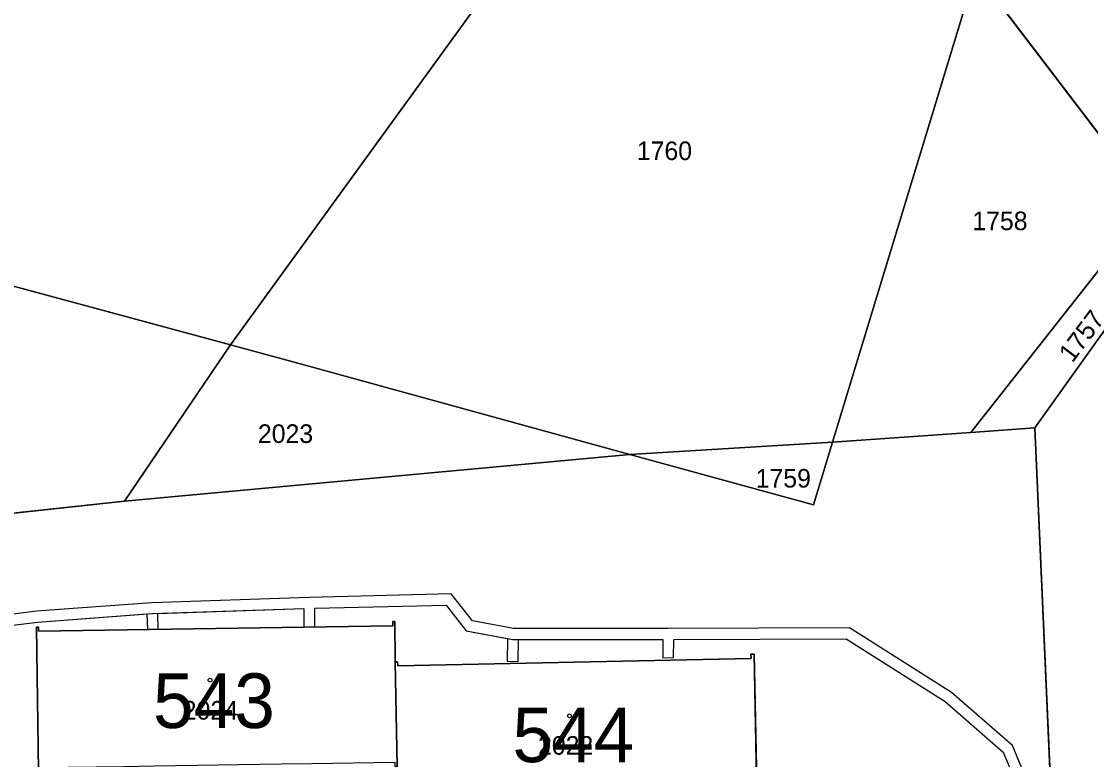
# Model space of a CAD drawing. Extents: x -689422 to -685210, y -987725 to -982160.
# Drawn here: x -687241.5 to -687143.6, y -984950.2 to -984882.7 of the extents above; entities that cross this region are included whole.
import ezdxf

# ---------------------------------------------------------------- set-up
doc = ezdxf.new("R2010")
doc.units = 0
for name, color, linetype in [('KN_Budovy', 7, 'Continuous'), ('KN_Budovy_cisla_domovni', 7, 'Continuous'), ('KN_Hranice_parcel', 7, 'Continuous'), ('KN_Parcelni cisla', 7, 'Continuous'), ('KN_Polygon parcely', 7, 'Continuous'), ('KN_POZEMKY_ORNA PUDA', 7, 'Continuous'), ('KN_POZEMKY_OSTATNI PLOCHA', 7, 'Continuous'), ('KN_POZEMKY_TTP', 7, 'Continuous'), ('KN_POZEMKY_ZASTAVENA PLOCHA', 7, 'Continuous'), ('KN_VYUZITI_17_ostatni plocha_ostatni komunikace', 7, 'Continuous'), ('KN_VYUZITI_26_ostatni plocha_jina plocha', 7, 'Continuous'), ('KN_Věcná břemena k části', 7, 'Continuous'), ('KN_Značky budov', 7, 'Continuous')]:
    doc.layers.add(name, color=color, linetype=linetype)

msp = doc.modelspace()

# ---------------------------------------------------------------- linework, layer by layer
at = {"layer": 'KN_Budovy'}
for points in [[(-687207.28, -984941.26), (-687207.28, -984941.1), (-687207.31, -984937.58), (-687207.5, -984937.58), (-687207.5, -984937.95), (-687239.91, -984938.44), (-687239.92, -984938.08), (-687240.11, -984938.09), (-687239.92, -984951.29), (-687239.71, -984951.29), (-687239.72, -984950.93), (-687232.12, -984950.82), (-687229.31, -984950.77), (-687217.7, -984950.6), (-687214.91, -984950.55), (-687207.31, -984950.43), (-687207.3, -984950.79), (-687207.09, -984950.79)], [(-687174.4, -984953.84), (-687174.16, -984953.83), (-687174.16, -984953.6), (-687174.42, -984940.57), (-687174.71, -984940.57), (-687174.7, -984940.95), (-687207.03, -984941.62), (-687207.05, -984941.27), (-687207.28, -984941.26), (-687207.09, -984950.79), (-687207, -984953.91), (-687206.98, -984954.35), (-687206.98, -984954.54), (-687206.78, -984954.55), (-687206.79, -984954.15), (-687174.4, -984953.48)]]:
    msp.add_lwpolyline(points, close=True, dxfattribs=at)
at = {"layer": 'KN_Hranice_parcel'}
for p, q in [((-687184.26, -984859.79), (-687222.34, -984912.28)), ((-687154.16, -984878.18), (-687167.25, -984921.18)), ((-687154.16, -984878.18), (-687138.05, -984899.31)), ((-687222.34, -984912.28), (-687277.04, -984897.5)), ((-687138.05, -984899.31), (-687154.57, -984920.28)), ((-687142.47, -984911.12), (-687148.73, -984919.87)), ((-687222.34, -984912.28), (-687232.04, -984926.56)), ((-687154.57, -984920.28), (-687167.25, -984921.18)), ((-687154.57, -984920.28), (-687148.73, -984919.87)), ((-687167.25, -984921.18), (-687185.81, -984922.29)), ((-687185.81, -984922.29), (-687232.04, -984926.56)), ((-687207.28, -984941.26), (-687207.09, -984950.79))]:
    msp.add_line(p, q, dxfattribs=at)
for points in [[(-687222.34, -984912.28), (-687215.18, -984914.22), (-687185.81, -984922.29)], [(-687148.73, -984919.87), (-687143.89, -985028.73), (-687163.32, -985029.94), (-687162.57, -985065.19)], [(-687167.25, -984921.18), (-687169, -984926.91), (-687185.81, -984922.29)], [(-687232.04, -984926.56), (-687261.03, -984929.69), (-687324.15, -985007.79), (-687343.94, -984995.79)], [(-687239.92, -984951.29), (-687240.11, -984938.09), (-687239.92, -984938.08), (-687239.91, -984938.44), (-687207.5, -984937.95), (-687207.5, -984937.58), (-687207.31, -984937.58), (-687207.28, -984941.1), (-687207.28, -984941.26)], [(-687207.28, -984941.26), (-687207.05, -984941.27), (-687207.03, -984941.62), (-687174.7, -984940.95), (-687174.71, -984940.57), (-687174.42, -984940.57), (-687174.16, -984953.6)]]:
    msp.add_lwpolyline(points, dxfattribs=at)
at = {"layer": 'KN_Polygon parcely'}
for points in [[(-687175.42, -984847.68), (-687176.85, -984849.32), (-687166.93, -984862.09), (-687151.54, -984869.58), (-687154.16, -984878.18), (-687138.05, -984899.31), (-687121.52, -984879.68), (-687110.45, -984866.53), (-687151.57, -984818.59), (-687170.96, -984798.29), (-687190.72, -984776.26), (-687214.03, -984808.54), (-687179.26, -984848.73)], [(-687250.46, -984863.05), (-687264.07, -984880.64), (-687265.28, -984880.03), (-687277.04, -984897.5), (-687222.34, -984912.28), (-687184.26, -984859.79), (-687236.46, -984844.2)], [(-687185.81, -984922.29), (-687167.25, -984921.18), (-687154.16, -984878.18), (-687164.16, -984865.66), (-687184.26, -984859.79), (-687222.34, -984912.28), (-687215.18, -984914.22)], [(-687167.25, -984921.18), (-687154.57, -984920.28), (-687138.05, -984899.31), (-687154.16, -984878.18)], [(-687148.73, -984919.87), (-687142.47, -984911.12), (-687136.57, -984902.88), (-687121.76, -984881.07), (-687121.52, -984879.68), (-687138.05, -984899.31), (-687154.57, -984920.28)], [(-687312.53, -984949.43), (-687325.91, -984968.88), (-687337.06, -984985.6), (-687343.94, -984995.79), (-687324.15, -985007.79), (-687261.03, -984929.69), (-687232.04, -984926.56), (-687222.34, -984912.28), (-687277.04, -984897.5), (-687280.36, -984902.43), (-687299.21, -984930.04)], [(-687161.13, -985030.64), (-687141.46, -985030.23), (-687143.35, -984991.35), (-687142.57, -984967.37), (-687142.81, -984964.36), (-687134.89, -984964.2), (-687134.89, -984961.86), (-687115.9, -984961.81), (-687112.89, -984962.18), (-687091.17, -984963.32), (-687090.07, -984963.3), (-687142.47, -984911.12), (-687148.73, -984919.87), (-687143.89, -985028.73), (-687163.32, -985029.94), (-687162.57, -985065.19), (-687161.67, -985065.11)], [(-687222.34, -984912.28), (-687232.04, -984926.56), (-687185.81, -984922.29), (-687215.18, -984914.22)], [(-687167.25, -984921.18), (-687185.81, -984922.29), (-687169, -984926.91)], [(-687207.09, -984950.79), (-687207.28, -984941.26), (-687207.28, -984941.1), (-687207.31, -984937.58), (-687207.5, -984937.58), (-687207.5, -984937.95), (-687239.91, -984938.44), (-687239.92, -984938.08), (-687240.11, -984938.09), (-687239.92, -984951.29), (-687239.71, -984951.29), (-687239.72, -984950.93), (-687232.12, -984950.82), (-687229.31, -984950.77), (-687217.7, -984950.6), (-687214.91, -984950.55), (-687207.31, -984950.43), (-687207.3, -984950.79)], [(-687206.79, -984954.15), (-687174.4, -984953.48), (-687174.4, -984953.84), (-687174.16, -984953.83), (-687174.16, -984953.6), (-687174.42, -984940.57), (-687174.71, -984940.57), (-687174.7, -984940.95), (-687207.03, -984941.62), (-687207.05, -984941.27), (-687207.28, -984941.26), (-687207.09, -984950.79), (-687207, -984953.91), (-687206.98, -984954.35), (-687206.98, -984954.54), (-687206.78, -984954.55)]]:
    msp.add_lwpolyline(points, close=True, dxfattribs=at)
for points in [[(-687163.19, -985085.88), (-687163.64, -985065.29), (-687162.57, -985065.19), (-687163.32, -985029.94), (-687143.89, -985028.73), (-687148.73, -984919.87), (-687154.57, -984920.28), (-687167.25, -984921.18), (-687169, -984926.91), (-687185.81, -984922.29), (-687232.04, -984926.56), (-687261.03, -984929.69)], [(-687265.69, -985017.76), (-687265.69, -985017.57), (-687265.33, -985017.57), (-687265.88, -984985.09), (-687266.24, -984985.09), (-687266.25, -984984.9), (-687262.66, -984984.7), (-687262.66, -984984.51), (-687262.3, -984984.51), (-687262.64, -984952.16), (-687263, -984952.16), (-687263, -984951.96), (-687249.82, -984951.82), (-687239.92, -984951.29), (-687240.11, -984938.09)], [(-687240.11, -984938.09), (-687239.92, -984938.08), (-687239.91, -984938.44), (-687207.5, -984937.95), (-687207.5, -984937.58), (-687207.31, -984937.58), (-687207.28, -984941.1), (-687207.28, -984941.26), (-687207.05, -984941.27), (-687207.03, -984941.62), (-687174.7, -984940.95), (-687174.71, -984940.57), (-687174.42, -984940.57), (-687174.16, -984953.6)]]:
    msp.add_lwpolyline(points, dxfattribs=at)
at = {"layer": 'KN_POZEMKY_ORNA PUDA'}
for p, q in [((-687184.26, -984859.79), (-687222.34, -984912.28)), ((-687222.34, -984912.28), (-687184.26, -984859.79)), ((-687154.16, -984878.18), (-687167.25, -984921.18)), ((-687167.25, -984921.18), (-687154.16, -984878.18)), ((-687154.16, -984878.18), (-687138.05, -984899.31)), ((-687222.34, -984912.28), (-687277.04, -984897.5)), ((-687277.04, -984897.5), (-687222.34, -984912.28)), ((-687138.05, -984899.31), (-687154.57, -984920.28)), ((-687232.04, -984926.56), (-687222.34, -984912.28)), ((-687222.34, -984912.28), (-687232.04, -984926.56)), ((-687222.34, -984912.28), (-687215.18, -984914.22)), ((-687215.18, -984914.22), (-687222.34, -984912.28)), ((-687215.18, -984914.22), (-687185.81, -984922.29)), ((-687185.81, -984922.29), (-687215.18, -984914.22)), ((-687154.57, -984920.28), (-687167.25, -984921.18)), ((-687167.25, -984921.18), (-687185.81, -984922.29)), ((-687185.81, -984922.29), (-687167.25, -984921.18)), ((-687167.25, -984921.18), (-687169, -984926.91)), ((-687185.81, -984922.29), (-687232.04, -984926.56)), ((-687169, -984926.91), (-687185.81, -984922.29)), ((-687232.04, -984926.56), (-687261.03, -984929.69))]:
    msp.add_line(p, q, dxfattribs=at)
at = {"layer": 'KN_POZEMKY_OSTATNI PLOCHA'}
for p, q in [((-687154.57, -984920.28), (-687138.05, -984899.31)), ((-687142.47, -984911.12), (-687148.73, -984919.87)), ((-687167.25, -984921.18), (-687154.57, -984920.28)), ((-687154.57, -984920.28), (-687148.73, -984919.87)), ((-687148.73, -984919.87), (-687154.57, -984920.28)), ((-687148.73, -984919.87), (-687143.89, -985028.73)), ((-687169, -984926.91), (-687167.25, -984921.18)), ((-687232.04, -984926.56), (-687185.81, -984922.29)), ((-687185.81, -984922.29), (-687169, -984926.91)), ((-687261.03, -984929.69), (-687232.04, -984926.56)), ((-687239.92, -984938.08), (-687240.11, -984938.09)), ((-687240.11, -984938.09), (-687239.92, -984951.29)), ((-687239.91, -984938.44), (-687239.92, -984938.08)), ((-687207.5, -984937.95), (-687239.91, -984938.44)), ((-687207.31, -984937.58), (-687207.5, -984937.58)), ((-687207.5, -984937.58), (-687207.5, -984937.95)), ((-687207.28, -984941.1), (-687207.31, -984937.58)), ((-687207.28, -984941.26), (-687207.28, -984941.1)), ((-687174.7, -984940.95), (-687207.03, -984941.62)), ((-687174.42, -984940.57), (-687174.71, -984940.57)), ((-687174.71, -984940.57), (-687174.7, -984940.95)), ((-687174.16, -984953.6), (-687174.42, -984940.57)), ((-687207.05, -984941.27), (-687207.28, -984941.26)), ((-687207.03, -984941.62), (-687207.05, -984941.27))]:
    msp.add_line(p, q, dxfattribs=at)
at = {"layer": 'KN_POZEMKY_TTP'}
for p, q in [((-687138.05, -984899.31), (-687154.16, -984878.18)), ((-687148.73, -984919.87), (-687142.47, -984911.12)), ((-687143.89, -985028.73), (-687148.73, -984919.87))]:
    msp.add_line(p, q, dxfattribs=at)
at = {"layer": 'KN_POZEMKY_ZASTAVENA PLOCHA'}
for p, q in [((-687240.11, -984938.09), (-687239.92, -984938.08)), ((-687239.92, -984951.29), (-687240.11, -984938.09)), ((-687239.92, -984938.08), (-687239.91, -984938.44)), ((-687239.91, -984938.44), (-687207.5, -984937.95)), ((-687207.5, -984937.95), (-687207.5, -984937.58)), ((-687207.5, -984937.58), (-687207.31, -984937.58)), ((-687207.31, -984937.58), (-687207.28, -984941.1)), ((-687207.28, -984941.1), (-687207.28, -984941.26)), ((-687207.03, -984941.62), (-687174.7, -984940.95)), ((-687174.7, -984940.95), (-687174.71, -984940.57)), ((-687174.71, -984940.57), (-687174.42, -984940.57)), ((-687174.42, -984940.57), (-687174.16, -984953.6)), ((-687207.28, -984941.26), (-687207.09, -984950.79)), ((-687207.09, -984950.79), (-687207.28, -984941.26)), ((-687207.28, -984941.26), (-687207.05, -984941.27)), ((-687207.05, -984941.27), (-687207.03, -984941.62))]:
    msp.add_line(p, q, dxfattribs=at)
at = {"layer": 'KN_VYUZITI_17_ostatni plocha_ostatni komunikace'}
for p, q in [((-687154.57, -984920.28), (-687138.05, -984899.31)), ((-687142.47, -984911.12), (-687148.73, -984919.87)), ((-687148.73, -984919.87), (-687154.57, -984920.28))]:
    msp.add_line(p, q, dxfattribs=at)
at = {"layer": 'KN_VYUZITI_26_ostatni plocha_jina plocha'}
for p, q in [((-687167.25, -984921.18), (-687154.57, -984920.28)), ((-687154.57, -984920.28), (-687148.73, -984919.87)), ((-687148.73, -984919.87), (-687143.89, -985028.73)), ((-687169, -984926.91), (-687167.25, -984921.18)), ((-687232.04, -984926.56), (-687185.81, -984922.29)), ((-687185.81, -984922.29), (-687169, -984926.91)), ((-687261.03, -984929.69), (-687232.04, -984926.56)), ((-687239.92, -984938.08), (-687240.11, -984938.09)), ((-687240.11, -984938.09), (-687239.92, -984951.29)), ((-687239.91, -984938.44), (-687239.92, -984938.08)), ((-687207.5, -984937.95), (-687239.91, -984938.44)), ((-687207.31, -984937.58), (-687207.5, -984937.58)), ((-687207.5, -984937.58), (-687207.5, -984937.95)), ((-687207.28, -984941.1), (-687207.31, -984937.58)), ((-687207.28, -984941.26), (-687207.28, -984941.1)), ((-687174.7, -984940.95), (-687207.03, -984941.62)), ((-687174.42, -984940.57), (-687174.71, -984940.57)), ((-687174.71, -984940.57), (-687174.7, -984940.95)), ((-687174.16, -984953.6), (-687174.42, -984940.57)), ((-687207.05, -984941.27), (-687207.28, -984941.26)), ((-687207.03, -984941.62), (-687207.05, -984941.27))]:
    msp.add_line(p, q, dxfattribs=at)
at = {"layer": 'KN_Věcná břemena k části'}
for points in [[(-687143.31, -984992.24), (-687145.55, -984991.29), (-687148.11, -984990.21), (-687149.52, -984988.99), (-687148.3, -984987.44), (-687147.48, -984977.79), (-687148.19, -984963.11), (-687148.9, -984953.42), (-687150.78, -984948.91), (-687156.34, -984944.07), (-687165.7, -984938.16), (-687182.28, -984938.2), (-687196.44, -984938.22), (-687200.21, -984937.51), (-687202.14, -984935.05), (-687215.14, -984935.36), (-687229.57, -984935.85), (-687240.1, -984936.62), (-687242.48, -984936.93)], [(-687143.31, -984992.24), (-687145.55, -984991.29), (-687148.11, -984990.21), (-687149.52, -984988.99), (-687148.3, -984987.44), (-687147.48, -984977.79), (-687148.9, -984953.42), (-687150.78, -984948.91), (-687156.34, -984944.07), (-687165.7, -984938.16), (-687182.28, -984938.2), (-687196.44, -984938.22), (-687200.21, -984937.51), (-687202.14, -984935.05), (-687215.14, -984935.36), (-687229.57, -984935.85), (-687240.1, -984936.62), (-687242.48, -984936.93)], [(-687242.26, -984937.91), (-687240, -984937.62), (-687230.01, -984936.88), (-687229.96, -984938.29), (-687228.97, -984938.27), (-687229.01, -984936.83), (-687215.63, -984936.38), (-687215.64, -984938.07), (-687214.64, -984938.06), (-687214.63, -984936.35), (-687202.62, -984936.07), (-687200.77, -984938.43), (-687196.99, -984939.13), (-687197.03, -984941.22), (-687196.03, -984941.2), (-687196, -984939.22), (-687182.78, -984939.2), (-687182.79, -984940.9), (-687181.79, -984940.87), (-687181.78, -984939.2), (-687165.98, -984939.16), (-687156.94, -984944.87), (-687151.62, -984949.51), (-687149.88, -984953.64)], [(-687242.26, -984937.91), (-687240, -984937.62), (-687229.51, -984936.85), (-687215.63, -984936.38), (-687215.64, -984938.07), (-687214.64, -984938.06), (-687214.63, -984936.35), (-687202.62, -984936.07), (-687200.77, -984938.43), (-687196.54, -984939.22), (-687182.78, -984939.2), (-687182.79, -984940.9), (-687181.79, -984940.87), (-687181.78, -984939.2), (-687165.98, -984939.16), (-687156.94, -984944.87), (-687151.62, -984949.51), (-687149.88, -984953.64)]]:
    msp.add_lwpolyline(points, dxfattribs=at)
at = {"layer": 'KN_Značky budov'}
for centre in [(-687224.217, -984942.929), (-687191.317, -984946.199)]:
    msp.add_circle(centre, 0.175, dxfattribs=at)

# ---------------------------------------------------------------- texts
at = {"layer": 'KN_Budovy_cisla_domovni'}
for s, p in [('543', (-687229.443, -984947.309)), ('544', (-687196.543, -984950.434))]:
    msp.add_text(s, height=5, dxfattribs=at).set_placement(p)
at = {"layer": 'KN_Parcelni cisla'}
for s, p in [('1760', (-687185.16, -984895.37)), ('1758', (-687154.45, -984901.78)), ('2023', (-687219.84, -984921.24)), ('1759', (-687174.28, -984925.32)), ('2024', (-687226.72, -984946.54)), ('2022', (-687194.2, -984949.75))]:
    msp.add_text(s, height=1.7, dxfattribs=at).set_placement(p)
msp.add_text('1757', height=1.7, rotation=53, dxfattribs=at).set_placement((-687145.291, -984913.981))

doc.saveas('drawing.dxf')
